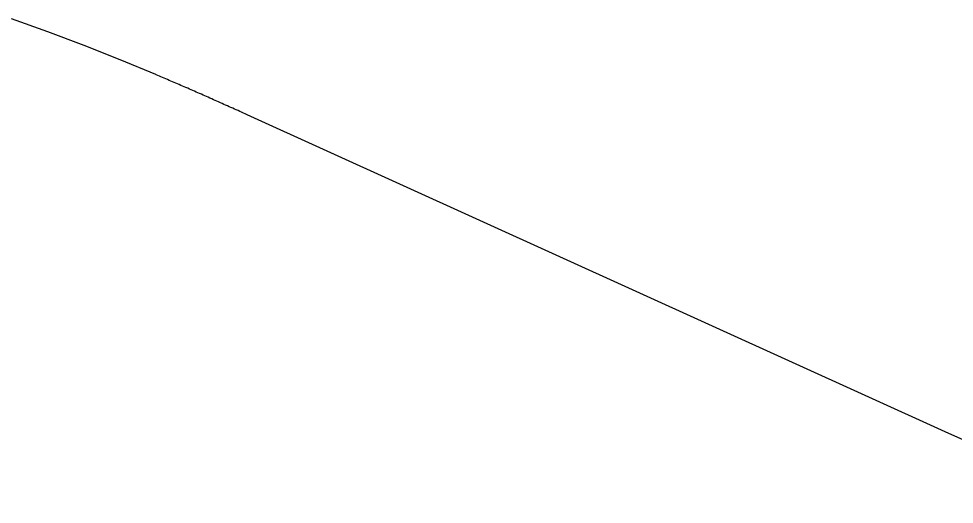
# Model space of a CAD drawing. Extents: x 2071991 to 2268989, y 436479 to 469629.
# Drawn here: x 2244932 to 2246168, y 439531 to 440172 of the extents above; entities that cross this region are included whole.
import ezdxf

# ---------------------------------------------------------------- set-up
doc = ezdxf.new("R2010")
doc.units = 0
doc.layers.add('approx_PSA', color=7, linetype='Continuous')

msp = doc.modelspace()

# ---------------------------------------------------------------- linework, layer by layer
at = {"layer": 'approx_PSA'}
for p, q in [((2244970.9, 440154.7), (2244922.7, 440172)), ((2245018.8, 440136.5), (2244970.9, 440154.7)), ((2245066.4, 440117.7), (2245018.8, 440136.5)), ((2245113.5, 440098.2), (2245066.4, 440117.7)), ((2245113.7, 440098.1), (2245113.5, 440098.2)), ((2245115.9, 440097.2), (2245113.7, 440098.1)), ((2245118.1, 440096.3), (2245115.9, 440097.2)), ((2245120.1, 440095.4), (2245118.1, 440096.3)), ((2245122.4, 440094.4), (2245120.1, 440095.4)), ((2245124.6, 440093.5), (2245122.4, 440094.4)), ((2245126.8, 440092.5), (2245124.6, 440093.5)), ((2245129, 440091.6), (2245126.8, 440092.5)), ((2245131.2, 440090.6), (2245129, 440091.6)), ((2245133.3, 440089.7), (2245131.2, 440090.6)), ((2245135.5, 440088.8), (2245133.3, 440089.7)), ((2245137.7, 440087.8), (2245135.5, 440088.8)), ((2245139.9, 440086.9), (2245137.7, 440087.8)), ((2245142.1, 440085.9), (2245139.9, 440086.9)), ((2245144.3, 440085), (2245142.1, 440085.9)), ((2245146.6, 440084), (2245144.3, 440085)), ((2245148.8, 440083), (2245146.6, 440084)), ((2245151, 440082.1), (2245148.8, 440083)), ((2245153.2, 440081.1), (2245151, 440082.1)), ((2245155.5, 440080.1), (2245153.2, 440081.1)), ((2245157.8, 440079.1), (2245155.5, 440080.1)), ((2245159.9, 440078.2), (2245157.8, 440079.1)), ((2245162.2, 440077.2), (2245159.9, 440078.2)), ((2245164.5, 440076.2), (2245162.2, 440077.2)), ((2245166.7, 440075.2), (2245164.5, 440076.2)), ((2245169, 440074.2), (2245166.7, 440075.2)), ((2245171.2, 440073.2), (2245169, 440074.2)), ((2245173.6, 440072.2), (2245171.2, 440073.2)), ((2245175.8, 440071.2), (2245173.6, 440072.2)), ((2245178, 440070.2), (2245175.8, 440071.2)), ((2245180.3, 440069.2), (2245178, 440070.2)), ((2245182.6, 440068.2), (2245180.3, 440069.2)), ((2245184.9, 440067.2), (2245182.6, 440068.2)), ((2245187.2, 440066.1), (2245184.9, 440067.2)), ((2245189.5, 440065.1), (2245187.2, 440066.1)), ((2245191.7, 440064.1), (2245189.5, 440065.1)), ((2245194.1, 440063.1), (2245191.7, 440064.1)), ((2245196.3, 440062.1), (2245194.1, 440063.1)), ((2245198.6, 440061), (2245196.3, 440062.1)), ((2245201.1, 440059.9), (2245198.6, 440061)), ((2245203.3, 440058.9), (2245201.1, 440059.9)), ((2245205.6, 440057.9), (2245203.3, 440058.9)), ((2245207.9, 440056.9), (2245205.6, 440057.9)), ((2245210.3, 440055.8), (2245207.9, 440056.9)), ((2245212.6, 440054.8), (2245210.3, 440055.8)), ((2245215, 440053.7), (2245212.6, 440054.8)), ((2245217.3, 440052.7), (2245215, 440053.7)), ((2245219.6, 440051.6), (2245217.3, 440052.7)), ((2245222, 440050.6), (2245219.6, 440051.6)), ((2245224.3, 440049.5), (2245222, 440050.6)), ((2245226.7, 440048.4), (2245224.3, 440049.5)), ((2245229.1, 440047.4), (2245226.7, 440048.4)), ((2245231.5, 440046.3), (2245229.1, 440047.4)), ((2245233.8, 440045.2), (2245231.5, 440046.3)), ((2246155.9, 439626.4), (2245233.8, 440045.2)), ((2248746, 438449.8), (2246155.9, 439626.4))]:
    msp.add_line(p, q, dxfattribs=at)

doc.saveas('drawing.dxf')
